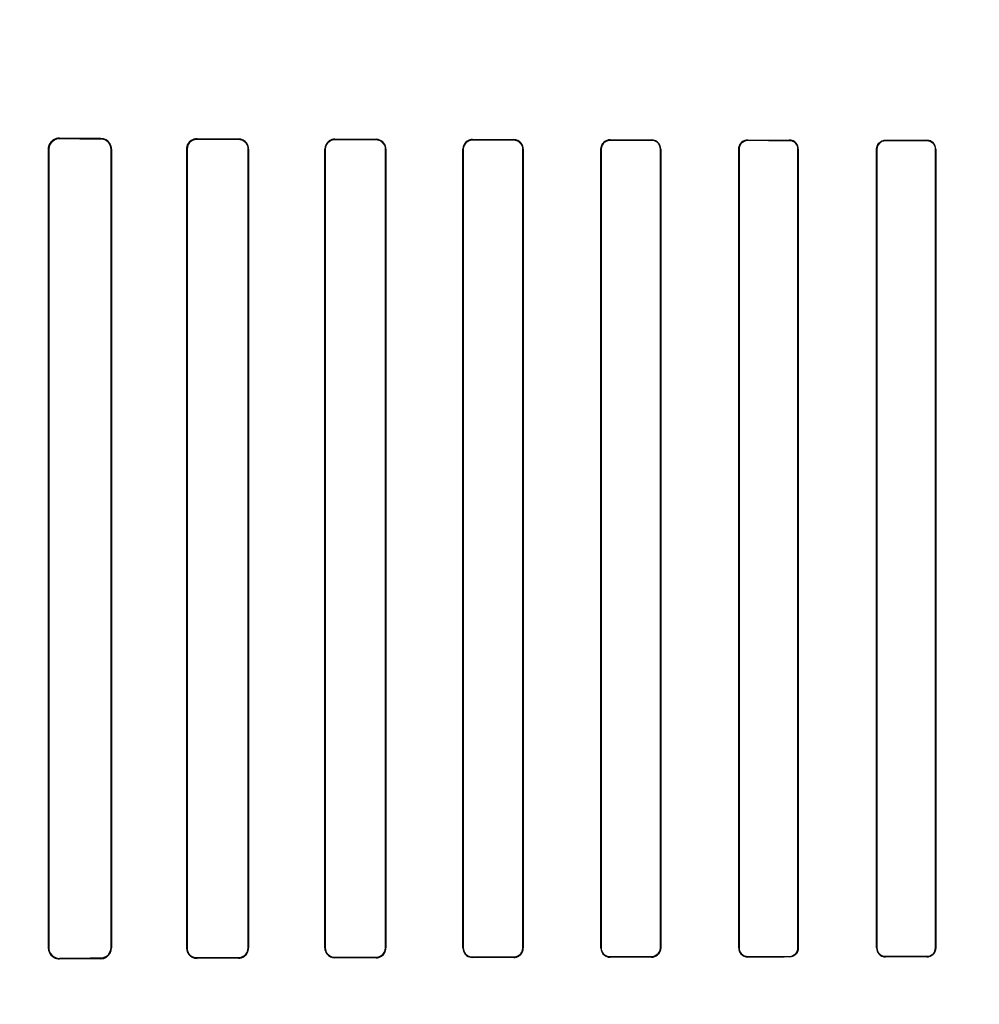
# Model space of a CAD drawing. Header units: millimetres. Extents: x 0 to 297, y 0 to 210.
# Tile 372 of 455: x 242.24 to 242.484, y 158.271 to 158.521. Entities that reach past the tile are written whole.
import ezdxf

# ---------------------------------------------------------------- set-up
doc = ezdxf.new("R2010")
doc.units = ezdxf.units.MM
doc.header["$LTSCALE"] = 16.335
doc.layers.get('0').update_dxf_attribs({"linetype": 'CONTINUOUS'})
for name, color, linetype in [('AXES_REF', 7, 'CONTINUOUS'), ('INTFCLR_1', 7, 'CONTINUOUS'), ('INTFCLR_72935', 7, 'CONTINUOUS')]:
    doc.layers.add(name, color=color, linetype=linetype)

msp = doc.modelspace()

# ---------------------------------------------------------------- linework, layer by layer
at = {"color": 7, "linetype": 'Continuous'}
for radius in [6.78708, 6.7865, 6.74304]:
    msp.add_circle((241.48891, 154.71148), radius, dxfattribs=at)
msp.add_arc((241.48891, 154.71148), 6.72, 278.277129, 261.722871, dxfattribs=at)
at = {"layer": 'AXES_REF', "color": 9, "linetype": 'Continuous'}
msp.add_circle((241.48891, 154.71148), 4.15, dxfattribs=at)
at = {"layer": 'AXES_REF', "color": 7, "linetype": 'Continuous'}
msp.add_arc((241.48891, 154.71148), 6.874, 113.082685, 66.917315, dxfattribs=at)
at = {"layer": 'AXES_REF', "color": 9, "linetype": 'Continuous'}
msp.add_arc((241.48891, 154.71148), 6.19116, 94.411812, 85.588188, dxfattribs=at)
at = {"layer": 'INTFCLR_1', "color": 9, "linetype": 'Continuous'}
for p, q in [((242.25036, 158.49063), (242.25036, 158.49076)), ((242.26086, 158.4907), (242.26086, 158.49059)), ((242.28536, 158.4905), (242.28536, 158.4906)), ((242.29586, 158.49056), (242.29586, 158.49046)), ((242.32036, 158.49039), (242.32036, 158.49049)), ((242.33086, 158.49046), (242.33086, 158.49037)), ((242.35536, 158.49031), (242.35536, 158.4904)), ((242.36586, 158.49037), (242.36586, 158.49029)), ((242.39036, 158.49025), (242.39036, 158.49033)), ((242.40086, 158.49031), (242.40086, 158.49023)), ((242.42536, 158.4902), (242.42536, 158.49027)), ((242.43586, 158.49026), (242.43586, 158.49018)), ((242.46036, 158.49016), (242.46036, 158.49024)), ((242.47086, 158.49023), (242.47086, 158.49015)), ((242.24755, 158.48797), (242.24768, 158.48797)), ((242.26347, 158.48797), (242.26358, 158.48797)), ((242.28271, 158.48797), (242.28282, 158.48797)), ((242.29834, 158.48797), (242.29844, 158.48797)), ((242.31783, 158.48797), (242.31792, 158.48797)), ((242.33325, 158.48797), (242.33334, 158.48797)), ((242.35292, 158.48797), (242.35301, 158.48797)), ((242.36817, 158.48797), (242.36826, 158.48797)), ((242.38799, 158.48797), (242.38807, 158.48797)), ((242.40311, 158.48797), (242.40319, 158.48797)), ((242.42305, 158.48797), (242.42313, 158.48797)), ((242.43807, 158.48797), (242.43815, 158.48797)), ((242.45809, 158.48797), (242.45816, 158.48797)), ((242.47304, 158.48797), (242.47311, 158.48797)), ((242.24768, 158.28497), (242.24755, 158.28497)), ((242.26358, 158.28497), (242.26347, 158.28497)), ((242.28282, 158.28497), (242.28271, 158.28497)), ((242.29844, 158.28497), (242.29834, 158.28497)), ((242.31792, 158.28497), (242.31783, 158.28497)), ((242.33334, 158.28497), (242.33325, 158.28497)), ((242.35301, 158.28497), (242.35292, 158.28497)), ((242.36826, 158.28497), (242.36817, 158.28497)), ((242.38807, 158.28497), (242.38799, 158.28497)), ((242.40319, 158.28497), (242.40311, 158.28497)), ((242.42313, 158.28497), (242.42305, 158.28497)), ((242.43815, 158.28497), (242.43807, 158.28497)), ((242.45816, 158.28497), (242.45809, 158.28497)), ((242.47311, 158.28497), (242.47304, 158.28497)), ((242.25036, 158.28218), (242.25036, 158.2823)), ((242.26086, 158.28235), (242.26086, 158.28223)), ((242.28536, 158.28233), (242.28536, 158.28244)), ((242.29586, 158.28247), (242.29586, 158.28237)), ((242.32036, 158.28245), (242.32036, 158.28254)), ((242.33086, 158.28257), (242.33086, 158.28248)), ((242.35536, 158.28254), (242.35536, 158.28263)), ((242.36586, 158.28265), (242.36586, 158.28256)), ((242.39036, 158.28261), (242.39036, 158.28269)), ((242.40086, 158.28271), (242.40086, 158.28263)), ((242.42536, 158.28266), (242.42536, 158.28274)), ((242.43586, 158.28275), (242.43586, 158.28268)), ((242.46036, 158.2827), (242.46036, 158.28278)), ((242.47086, 158.28279), (242.47086, 158.28271))]:
    msp.add_line(p, q, dxfattribs=at)
at = {"layer": 'INTFCLR_1', "color": 6, "linetype": 'Continuous'}
for p, q in [((242.24755, 158.48797), (242.24755, 158.28497)), ((242.24768, 158.48797), (242.24768, 158.28497)), ((242.26347, 158.28497), (242.26347, 158.48797)), ((242.26358, 158.28497), (242.26358, 158.48797)), ((242.28271, 158.48797), (242.28271, 158.28497)), ((242.28282, 158.48797), (242.28282, 158.28497)), ((242.29834, 158.28497), (242.29834, 158.48797)), ((242.29844, 158.28497), (242.29844, 158.48797)), ((242.31783, 158.48797), (242.31783, 158.28497)), ((242.31792, 158.48797), (242.31792, 158.28497)), ((242.33325, 158.28497), (242.33325, 158.48797)), ((242.33334, 158.28497), (242.33334, 158.48797)), ((242.35292, 158.48797), (242.35292, 158.28497)), ((242.35301, 158.48797), (242.35301, 158.28497)), ((242.36817, 158.28497), (242.36817, 158.48797)), ((242.36826, 158.28497), (242.36826, 158.48797)), ((242.38799, 158.48797), (242.38799, 158.28497)), ((242.38807, 158.48797), (242.38807, 158.28497)), ((242.40311, 158.28497), (242.40311, 158.48797)), ((242.40319, 158.28497), (242.40319, 158.48797)), ((242.42305, 158.48797), (242.42305, 158.28497)), ((242.42313, 158.48797), (242.42313, 158.28497)), ((242.43807, 158.28497), (242.43807, 158.48797)), ((242.43815, 158.28497), (242.43815, 158.48797)), ((242.45809, 158.48797), (242.45809, 158.28497)), ((242.45816, 158.48797), (242.45816, 158.28497)), ((242.47304, 158.28497), (242.47304, 158.48797)), ((242.47311, 158.28497), (242.47311, 158.48797))]:
    msp.add_line(p, q, dxfattribs=at)
at = {"layer": 'INTFCLR_1', "color": 7, "linetype": 'Continuous'}
for points in [[(242.25036, 158.49063), (242.25026, 158.49063), (242.25016, 158.49063), (242.25007, 158.49062), (242.24997, 158.49061), (242.24987, 158.49059), (242.24977, 158.49057), (242.24968, 158.49055), (242.24959, 158.49052), (242.2495, 158.49049)], [(242.28448, 158.49046), (242.28457, 158.49049), (242.28467, 158.49051), (242.28476, 158.49054), (242.28485, 158.49056), (242.28495, 158.49057), (242.28505, 158.49059), (242.28515, 158.49059), (242.28525, 158.4906), (242.28536, 158.4906)], [(242.2495, 158.28244), (242.24959, 158.28241), (242.24968, 158.28239), (242.24977, 158.28237), (242.24986, 158.28235), (242.24996, 158.28233), (242.25006, 158.28232), (242.25015, 158.28231), (242.25025, 158.28231), (242.25036, 158.2823)]]:
    msp.add_lwpolyline(points, dxfattribs=at)
at = {"layer": 'INTFCLR_1', "color": 6, "linetype": 'Continuous'}
for centre, major_axis, start_param, end_param in [((242.55311, 158.49147), (0.36509, 0), -2.548571, -2.498918), ((242.55311, 158.49147), (0.38609, 0), -2.472123, -2.429437), ((242.55311, 158.49147), (0.36509, 0), -2.394089, -2.352695), ((242.55311, 158.49147), (0.38609, 0), -2.337129, -2.300034), ((242.55311, 158.49147), (0.36509, 0), -2.262072, -2.225293), ((242.55311, 158.49147), (0.38609, 0), -2.217858, -2.184193), ((242.55311, 158.49147), (0.36509, 0), -2.143198, -2.109347), ((242.55311, 158.49147), (0.38609, 0), -2.10853, -2.077154), ((242.55311, 158.49147), (0.36509, 0), -2.032847, -2.000965), ((242.55311, 158.49147), (0.38609, 0), -2.005937, -1.976148), ((242.55311, 158.49147), (0.36509, 0), -1.928279, -1.897747), ((242.55311, 158.49147), (0.38609, 0), -1.908037, -1.879358), ((242.55311, 158.49147), (0.36509, 0), -1.827661, -1.798036), ((242.55311, 158.49147), (0.38609, 0), -1.8134, -1.785477), ((242.55311, 158.28147), (0.38609, 0), 2.429437, 2.472123), ((242.55311, 158.28147), (0.36509, 0), 2.498918, 2.548571), ((242.55311, 158.28147), (0.38609, 0), 2.300034, 2.337129), ((242.55311, 158.28147), (0.36509, 0), 2.352695, 2.394089), ((242.55311, 158.28147), (0.38609, 0), 2.184193, 2.217858), ((242.55311, 158.28147), (0.36509, 0), 2.225293, 2.262072), ((242.55311, 158.28147), (0.38609, 0), 2.077154, 2.10853), ((242.55311, 158.28147), (0.36509, 0), 2.109347, 2.143198), ((242.55311, 158.28147), (0.38609, 0), 1.976148, 2.005937), ((242.55311, 158.28147), (0.36509, 0), 2.000965, 2.032847), ((242.55311, 158.28147), (0.38609, 0), 1.879358, 1.908037), ((242.55311, 158.28147), (0.36509, 0), 1.897747, 1.928279), ((242.55311, 158.28147), (0.38609, 0), 1.785477, 1.8134), ((242.55311, 158.28147), (0.36509, 0), 1.798036, 1.827661)]:
    msp.add_ellipse(centre, major_axis=major_axis, ratio=0.003491, start_param=start_param, end_param=end_param, dxfattribs=at)
for points, knots in [([(242.25036, 158.49076), (242.24982, 158.49076), (242.24836, 158.49036), (242.24755, 158.48885), (242.24755, 158.48797)], [0, 0, 0, 0, 0.380109, 1, 1, 1, 1]), ([(242.26358, 158.48797), (242.26358, 158.48846), (242.26321, 158.48987), (242.26174, 158.4907), (242.26086, 158.4907)], [0, 0, 0, 0, 0.358968, 1, 1, 1, 1]), ([(242.26347, 158.48797), (242.26347, 158.48846), (242.2631, 158.48982), (242.26169, 158.49058), (242.26086, 158.49059)], [0, 0, 0, 0, 0.373103, 1, 1, 1, 1]), ([(242.28536, 158.4905), (242.28485, 158.4905), (242.28353, 158.49011), (242.28282, 158.48875), (242.28282, 158.48797)], [0, 0, 0, 0, 0.393821, 1, 1, 1, 1]), ([(242.29844, 158.48797), (242.29844, 158.48849), (242.29805, 158.48983), (242.29665, 158.49056), (242.29586, 158.49056)], [0, 0, 0, 0, 0.39343, 1, 1, 1, 1]), ([(242.29834, 158.48797), (242.29834, 158.48848), (242.29795, 158.48978), (242.29661, 158.49046), (242.29586, 158.49046)], [0, 0, 0, 0, 0.402384, 1, 1, 1, 1]), ([(242.32036, 158.49049), (242.31987, 158.49049), (242.31856, 158.49012), (242.31783, 158.48876), (242.31783, 158.48797)], [0, 0, 0, 0, 0.379371, 1, 1, 1, 1]), ([(242.32036, 158.49039), (242.3199, 158.49039), (242.31864, 158.49005), (242.31792, 158.48874), (242.31792, 158.48797)], [0, 0, 0, 0, 0.373844, 1, 1, 1, 1]), ([(242.33334, 158.48797), (242.33334, 158.48849), (242.33293, 158.48979), (242.3316, 158.49046), (242.33086, 158.49046)], [0, 0, 0, 0, 0.412853, 1, 1, 1, 1]), ([(242.33325, 158.48797), (242.33325, 158.48848), (242.33285, 158.48973), (242.33157, 158.49036), (242.33086, 158.49037)], [0, 0, 0, 0, 0.417005, 1, 1, 1, 1]), ([(242.35536, 158.4904), (242.3549, 158.4904), (242.35365, 158.49006), (242.35292, 158.48875), (242.35292, 158.48797)], [0, 0, 0, 0, 0.365847, 1, 1, 1, 1]), ([(242.35536, 158.49031), (242.35479, 158.49031), (242.35355, 158.48985), (242.35301, 158.4886), (242.35301, 158.48797)], [0, 0, 0, 0, 0.47417, 1, 1, 1, 1]), ([(242.36826, 158.48797), (242.36826, 158.48849), (242.36785, 158.48975), (242.36656, 158.49037), (242.36586, 158.49037)], [0, 0, 0, 0, 0.424164, 1, 1, 1, 1]), ([(242.36817, 158.48797), (242.36817, 158.48847), (242.36778, 158.48969), (242.36653, 158.49029), (242.36586, 158.49029)], [0, 0, 0, 0, 0.426865, 1, 1, 1, 1]), ([(242.39036, 158.49033), (242.38979, 158.49033), (242.38854, 158.48987), (242.38799, 158.48861), (242.38799, 158.48797)], [0, 0, 0, 0, 0.467061, 1, 1, 1, 1]), ([(242.39036, 158.49025), (242.3899, 158.49025), (242.38871, 158.4899), (242.38807, 158.48867), (242.38807, 158.48797)], [0, 0, 0, 0, 0.396505, 1, 1, 1, 1]), ([(242.40319, 158.48797), (242.40319, 158.48848), (242.40279, 158.48971), (242.40153, 158.49031), (242.40086, 158.49031)], [0, 0, 0, 0, 0.432833, 1, 1, 1, 1]), ([(242.40311, 158.48797), (242.40311, 158.48847), (242.40272, 158.48965), (242.40151, 158.49023), (242.40086, 158.49023)], [0, 0, 0, 0, 0.434515, 1, 1, 1, 1]), ([(242.42536, 158.49027), (242.42482, 158.49028), (242.4236, 158.48984), (242.42305, 158.4886), (242.42305, 158.48797)], [0, 0, 0, 0, 0.459212, 1, 1, 1, 1]), ([(242.42536, 158.4902), (242.42477, 158.4902), (242.42359, 158.48971), (242.42313, 158.48852), (242.42313, 158.48797)], [0, 0, 0, 0, 0.511256, 1, 1, 1, 1]), ([(242.43815, 158.48797), (242.43815, 158.48848), (242.43774, 158.48969), (242.43651, 158.49026), (242.43586, 158.49026)], [0, 0, 0, 0, 0.439306, 1, 1, 1, 1]), ([(242.43807, 158.48797), (242.43807, 158.48847), (242.43767, 158.48964), (242.43648, 158.49018), (242.43586, 158.49018)], [0, 0, 0, 0, 0.445822, 1, 1, 1, 1]), ([(242.45809, 158.48797), (242.45809, 158.48849), (242.4585, 158.48968), (242.45972, 158.49024), (242.46036, 158.49024)], [0, 0, 0, 0, 0.448931, 1, 1, 1, 1]), ([(242.46036, 158.49016), (242.45979, 158.49016), (242.45862, 158.48969), (242.45816, 158.48852), (242.45816, 158.48797)], [0, 0, 0, 0, 0.506253, 1, 1, 1, 1]), ([(242.47311, 158.48797), (242.47311, 158.48854), (242.47264, 158.48974), (242.47144, 158.49023), (242.47086, 158.49023)], [0, 0, 0, 0, 0.496562, 1, 1, 1, 1]), ([(242.47304, 158.48797), (242.47304, 158.48847), (242.47264, 158.48962), (242.47147, 158.49015), (242.47086, 158.49015)], [0, 0, 0, 0, 0.450447, 1, 1, 1, 1]), ([(242.24755, 158.28497), (242.24755, 158.28449), (242.2479, 158.28305), (242.24942, 158.28218), (242.25036, 158.28218)], [0, 0, 0, 0, 0.340507, 1, 1, 1, 1]), ([(242.26086, 158.28235), (242.26132, 158.28235), (242.26267, 158.2827), (242.26347, 158.28411), (242.26347, 158.28497)], [0, 0, 0, 0, 0.351042, 1, 1, 1, 1]), ([(242.26086, 158.28223), (242.26136, 158.28223), (242.26277, 158.28262), (242.26358, 158.28409), (242.26358, 158.28497)], [0, 0, 0, 0, 0.364649, 1, 1, 1, 1]), ([(242.28271, 158.28497), (242.28271, 158.28446), (242.28309, 158.2831), (242.28452, 158.28233), (242.28536, 158.28233)], [0, 0, 0, 0, 0.376083, 1, 1, 1, 1]), ([(242.28282, 158.28497), (242.28282, 158.28446), (242.2832, 158.28314), (242.28457, 158.28244), (242.28536, 158.28244)], [0, 0, 0, 0, 0.392607, 1, 1, 1, 1]), ([(242.29586, 158.28247), (242.29637, 158.28247), (242.29767, 158.28288), (242.29834, 158.28422), (242.29834, 158.28497)], [0, 0, 0, 0, 0.409287, 1, 1, 1, 1]), ([(242.29586, 158.28237), (242.29638, 158.28237), (242.29772, 158.28278), (242.29844, 158.28417), (242.29844, 158.28497)], [0, 0, 0, 0, 0.394586, 1, 1, 1, 1]), ([(242.31783, 158.28497), (242.31783, 158.28445), (242.31823, 158.28313), (242.31959, 158.28245), (242.32036, 158.28245)], [0, 0, 0, 0, 0.405294, 1, 1, 1, 1]), ([(242.31792, 158.28497), (242.31792, 158.28446), (242.31832, 158.28319), (242.31963, 158.28254), (242.32036, 158.28254)], [0, 0, 0, 0, 0.411601, 1, 1, 1, 1]), ([(242.33086, 158.28257), (242.3313, 158.28257), (242.33254, 158.28291), (242.33325, 158.2842), (242.33325, 158.28497)], [0, 0, 0, 0, 0.369218, 1, 1, 1, 1]), ([(242.33086, 158.28248), (242.33133, 158.28248), (242.33261, 158.28284), (242.33334, 158.28418), (242.33334, 158.28497)], [0, 0, 0, 0, 0.373744, 1, 1, 1, 1]), ([(242.35292, 158.28497), (242.35292, 158.28445), (242.35333, 158.28318), (242.35464, 158.28254), (242.35536, 158.28254)], [0, 0, 0, 0, 0.419413, 1, 1, 1, 1]), ([(242.35301, 158.28497), (242.35301, 158.28446), (242.35341, 158.28323), (242.35467, 158.28262), (242.35536, 158.28263)], [0, 0, 0, 0, 0.422806, 1, 1, 1, 1]), ([(242.36586, 158.28265), (242.36633, 158.28265), (242.36754, 158.28301), (242.36817, 158.28426), (242.36817, 158.28497)], [0, 0, 0, 0, 0.401645, 1, 1, 1, 1]), ([(242.36586, 158.28256), (242.36644, 158.28256), (242.36771, 158.28304), (242.36826, 158.28432), (242.36826, 158.28497)], [0, 0, 0, 0, 0.473342, 1, 1, 1, 1]), ([(242.38799, 158.28497), (242.38799, 158.28445), (242.3884, 158.28321), (242.38967, 158.28261), (242.39036, 158.28261)], [0, 0, 0, 0, 0.42929, 1, 1, 1, 1]), ([(242.38807, 158.28497), (242.38807, 158.28447), (242.38847, 158.28327), (242.3897, 158.28269), (242.39036, 158.28269)], [0, 0, 0, 0, 0.431437, 1, 1, 1, 1]), ([(242.40086, 158.28271), (242.40131, 158.28271), (242.40248, 158.28305), (242.40311, 158.28427), (242.40311, 158.28497)], [0, 0, 0, 0, 0.393953, 1, 1, 1, 1]), ([(242.40086, 158.28263), (242.40141, 158.28263), (242.40264, 158.28308), (242.40319, 158.28433), (242.40319, 158.28497)], [0, 0, 0, 0, 0.463766, 1, 1, 1, 1]), ([(242.42305, 158.28497), (242.42305, 158.28445), (242.42346, 158.28324), (242.42469, 158.28266), (242.42536, 158.28266)], [0, 0, 0, 0, 0.436745, 1, 1, 1, 1]), ([(242.42313, 158.28497), (242.42313, 158.28447), (242.42352, 158.2833), (242.42472, 158.28274), (242.42536, 158.28274)], [0, 0, 0, 0, 0.438001, 1, 1, 1, 1]), ([(242.43586, 158.28275), (242.43643, 158.28275), (242.43761, 158.28324), (242.43807, 158.28441), (242.43807, 158.28497)], [0, 0, 0, 0, 0.509133, 1, 1, 1, 1]), ([(242.43815, 158.28497), (242.43815, 158.28445), (242.43773, 158.28324), (242.4365, 158.28268), (242.43586, 158.28268)], [0, 0, 0, 0, 0.444674, 1, 1, 1, 1]), ([(242.45809, 158.28497), (242.45809, 158.28446), (242.45849, 158.28326), (242.45971, 158.2827), (242.46036, 158.2827)], [0, 0, 0, 0, 0.442114, 1, 1, 1, 1]), ([(242.45816, 158.28497), (242.45816, 158.28447), (242.45857, 158.28331), (242.45974, 158.28278), (242.46036, 158.28278)], [0, 0, 0, 0, 0.449607, 1, 1, 1, 1]), ([(242.47086, 158.28279), (242.47142, 158.28279), (242.47258, 158.28326), (242.47304, 158.28442), (242.47304, 158.28497)], [0, 0, 0, 0, 0.504817, 1, 1, 1, 1]), ([(242.47311, 158.28497), (242.47311, 158.28445), (242.4727, 158.28326), (242.47149, 158.28271), (242.47086, 158.28271)], [0, 0, 0, 0, 0.449916, 1, 1, 1, 1])]:
    msp.add_open_spline(points, degree=3, knots=knots, dxfattribs=at)
at = {"layer": 'INTFCLR_1', "color": 7, "linetype": 'Continuous'}
for points, knots in [([(242.25036, 158.49063), (242.24986, 158.49063), (242.24847, 158.49027), (242.24768, 158.48882), (242.24768, 158.48797)], [0, 0, 0, 0, 0.369943, 1, 1, 1, 1]), ([(242.28536, 158.4906), (242.28482, 158.4906), (242.28344, 158.4902), (242.28271, 158.48877), (242.28271, 158.48797)], [0, 0, 0, 0, 0.401574, 1, 1, 1, 1]), ([(242.24768, 158.28497), (242.24768, 158.28451), (242.24802, 158.28313), (242.24947, 158.28232), (242.25036, 158.2823)], [0, 0, 0, 0, 0.342814, 1, 1, 1, 1]), ([(242.24768, 158.28497), (242.24768, 158.28449), (242.24798, 158.28338), (242.24893, 158.28263), (242.2495, 158.28244)], [0, 0, 0, 0, 0.441846, 1, 1, 1, 1])]:
    msp.add_open_spline(points, degree=3, knots=knots, dxfattribs=at)
at = {"layer": 'INTFCLR_72935', "color": 9, "linetype": 'Continuous'}
for p, q in [((242.25036, 158.49076), (242.25036, 158.49063)), ((242.26086, 158.49059), (242.26086, 158.4907)), ((242.28536, 158.4906), (242.28536, 158.4905)), ((242.29586, 158.49046), (242.29586, 158.49056)), ((242.32036, 158.49049), (242.32036, 158.49039)), ((242.33086, 158.49037), (242.33086, 158.49046)), ((242.35536, 158.4904), (242.35536, 158.49031)), ((242.36586, 158.49029), (242.36586, 158.49037)), ((242.39036, 158.49033), (242.39036, 158.49025)), ((242.40086, 158.49023), (242.40086, 158.49031)), ((242.42536, 158.49027), (242.42536, 158.4902)), ((242.43586, 158.49018), (242.43586, 158.49026)), ((242.46036, 158.49024), (242.46036, 158.49016)), ((242.47086, 158.49015), (242.47086, 158.49023)), ((242.24768, 158.48797), (242.24755, 158.48797)), ((242.26358, 158.48797), (242.26347, 158.48797)), ((242.28282, 158.48797), (242.28271, 158.48797)), ((242.29844, 158.48797), (242.29834, 158.48797)), ((242.31792, 158.48797), (242.31783, 158.48797)), ((242.33334, 158.48797), (242.33325, 158.48797)), ((242.35301, 158.48797), (242.35292, 158.48797)), ((242.36826, 158.48797), (242.36817, 158.48797)), ((242.38807, 158.48797), (242.38799, 158.48797)), ((242.40319, 158.48797), (242.40311, 158.48797)), ((242.42313, 158.48797), (242.42305, 158.48797)), ((242.43815, 158.48797), (242.43807, 158.48797)), ((242.45816, 158.48797), (242.45809, 158.48797)), ((242.47311, 158.48797), (242.47304, 158.48797)), ((242.24755, 158.28497), (242.24768, 158.28497)), ((242.26347, 158.28497), (242.26358, 158.28497)), ((242.28271, 158.28497), (242.28282, 158.28497)), ((242.29834, 158.28497), (242.29844, 158.28497)), ((242.31783, 158.28497), (242.31792, 158.28497)), ((242.33325, 158.28497), (242.33334, 158.28497)), ((242.35292, 158.28497), (242.35301, 158.28497)), ((242.36817, 158.28497), (242.36826, 158.28497)), ((242.38799, 158.28497), (242.38807, 158.28497)), ((242.40311, 158.28497), (242.40319, 158.28497)), ((242.42305, 158.28497), (242.42313, 158.28497)), ((242.43807, 158.28497), (242.43815, 158.28497)), ((242.45809, 158.28497), (242.45816, 158.28497)), ((242.47304, 158.28497), (242.47311, 158.28497)), ((242.25036, 158.2823), (242.25036, 158.28218)), ((242.26086, 158.28223), (242.26086, 158.28235)), ((242.28536, 158.28244), (242.28536, 158.28233)), ((242.29586, 158.28237), (242.29586, 158.28247)), ((242.32036, 158.28254), (242.32036, 158.28245)), ((242.33086, 158.28248), (242.33086, 158.28257)), ((242.35536, 158.28263), (242.35536, 158.28254)), ((242.36586, 158.28256), (242.36586, 158.28265)), ((242.39036, 158.28269), (242.39036, 158.28261)), ((242.40086, 158.28263), (242.40086, 158.28271)), ((242.42536, 158.28274), (242.42536, 158.28266)), ((242.43586, 158.28268), (242.43586, 158.28275)), ((242.46036, 158.28278), (242.46036, 158.2827)), ((242.47086, 158.28271), (242.47086, 158.28279))]:
    msp.add_line(p, q, dxfattribs=at)
at = {"layer": 'INTFCLR_72935', "color": 6, "linetype": 'Continuous'}
for p, q in [((242.24755, 158.28497), (242.24755, 158.48797)), ((242.24768, 158.28497), (242.24768, 158.48797)), ((242.26347, 158.48797), (242.26347, 158.28497)), ((242.26358, 158.48797), (242.26358, 158.28497)), ((242.28271, 158.28497), (242.28271, 158.48797)), ((242.28282, 158.28497), (242.28282, 158.48797)), ((242.29834, 158.48797), (242.29834, 158.28497)), ((242.29844, 158.48797), (242.29844, 158.28497)), ((242.31783, 158.28497), (242.31783, 158.48797)), ((242.31792, 158.28497), (242.31792, 158.48797)), ((242.33325, 158.48797), (242.33325, 158.28497)), ((242.33334, 158.48797), (242.33334, 158.28497)), ((242.35292, 158.28497), (242.35292, 158.48797)), ((242.35301, 158.28497), (242.35301, 158.48797)), ((242.36817, 158.48797), (242.36817, 158.28497)), ((242.36826, 158.48797), (242.36826, 158.28497)), ((242.38799, 158.28497), (242.38799, 158.48797)), ((242.38807, 158.28497), (242.38807, 158.48797)), ((242.40311, 158.48797), (242.40311, 158.28497)), ((242.40319, 158.48797), (242.40319, 158.28497)), ((242.42305, 158.28497), (242.42305, 158.48797)), ((242.42313, 158.28497), (242.42313, 158.48797)), ((242.43807, 158.48797), (242.43807, 158.28497)), ((242.43815, 158.48797), (242.43815, 158.28497)), ((242.45809, 158.28497), (242.45809, 158.48797)), ((242.45816, 158.28497), (242.45816, 158.48797)), ((242.47304, 158.48797), (242.47304, 158.28497)), ((242.47311, 158.48797), (242.47311, 158.28497))]:
    msp.add_line(p, q, dxfattribs=at)
at = {"layer": 'INTFCLR_72935', "color": 7, "linetype": 'Continuous'}
msp.add_lwpolyline([(242.28448, 158.28248), (242.28457, 158.28245), (242.28467, 158.28242), (242.28476, 158.2824), (242.28485, 158.28238), (242.28495, 158.28236), (242.28505, 158.28235), (242.28515, 158.28234), (242.28525, 158.28234), (242.28536, 158.28233)], dxfattribs=at)
at = {"layer": 'INTFCLR_72935', "color": 6, "linetype": 'Continuous'}
for centre, major_axis, start_param, end_param in [((242.55311, 158.49147), (0.36509, 0), -2.548571, -2.498918), ((242.55311, 158.49147), (0.38609, 0), -2.472123, -2.429437), ((242.55311, 158.49147), (0.36509, 0), -2.394089, -2.352695), ((242.55311, 158.49147), (0.38609, 0), -2.337129, -2.300034), ((242.55311, 158.49147), (0.36509, 0), -2.262072, -2.225293), ((242.55311, 158.49147), (0.38609, 0), -2.217858, -2.184193), ((242.55311, 158.49147), (0.36509, 0), -2.143198, -2.109347), ((242.55311, 158.49147), (0.38609, 0), -2.10853, -2.077154), ((242.55311, 158.49147), (0.36509, 0), -2.032847, -2.000965), ((242.55311, 158.49147), (0.38609, 0), -2.005937, -1.976148), ((242.55311, 158.49147), (0.36509, 0), -1.928279, -1.897747), ((242.55311, 158.49147), (0.38609, 0), -1.908037, -1.879358), ((242.55311, 158.49147), (0.36509, 0), -1.827661, -1.798036), ((242.55311, 158.49147), (0.38609, 0), -1.8134, -1.785477), ((242.55311, 158.28147), (0.38609, 0), 2.429437, 2.472123), ((242.55311, 158.28147), (0.36509, 0), 2.498918, 2.548571), ((242.55311, 158.28147), (0.38609, 0), 2.300034, 2.337129), ((242.55311, 158.28147), (0.36509, 0), 2.352695, 2.394089), ((242.55311, 158.28147), (0.38609, 0), 2.184193, 2.217858), ((242.55311, 158.28147), (0.36509, 0), 2.225293, 2.262072), ((242.55311, 158.28147), (0.38609, 0), 2.077154, 2.10853), ((242.55311, 158.28147), (0.36509, 0), 2.109347, 2.143198), ((242.55311, 158.28147), (0.38609, 0), 1.976148, 2.005937), ((242.55311, 158.28147), (0.36509, 0), 2.000965, 2.032847), ((242.55311, 158.28147), (0.38609, 0), 1.879358, 1.908037), ((242.55311, 158.28147), (0.36509, 0), 1.897747, 1.928279), ((242.55311, 158.28147), (0.38609, 0), 1.785477, 1.8134), ((242.55311, 158.28147), (0.36509, 0), 1.798036, 1.827661)]:
    msp.add_ellipse(centre, major_axis=major_axis, ratio=0.003491, start_param=start_param, end_param=end_param, dxfattribs=at)
for points, knots in [([(242.24755, 158.48797), (242.24755, 158.48845), (242.2479, 158.48989), (242.24942, 158.49076), (242.25036, 158.49076)], [0, 0, 0, 0, 0.340507, 1, 1, 1, 1]), ([(242.24768, 158.48797), (242.24768, 158.48846), (242.24804, 158.48984), (242.24949, 158.49064), (242.25036, 158.49063)], [0, 0, 0, 0, 0.359845, 1, 1, 1, 1]), ([(242.26358, 158.48797), (242.26358, 158.48844), (242.26324, 158.48984), (242.26177, 158.4907), (242.26086, 158.4907)], [0, 0, 0, 0, 0.338375, 1, 1, 1, 1]), ([(242.26086, 158.49059), (242.26132, 158.49059), (242.26267, 158.49024), (242.26347, 158.48883), (242.26347, 158.48797)], [0, 0, 0, 0, 0.351007, 1, 1, 1, 1]), ([(242.28271, 158.48797), (242.28271, 158.48847), (242.28309, 158.48984), (242.28452, 158.49061), (242.28536, 158.4906)], [0, 0, 0, 0, 0.376083, 1, 1, 1, 1]), ([(242.28282, 158.48797), (242.28282, 158.48847), (242.28321, 158.48979), (242.28457, 158.4905), (242.28536, 158.4905)], [0, 0, 0, 0, 0.392511, 1, 1, 1, 1]), ([(242.29844, 158.48797), (242.29844, 158.48848), (242.29805, 158.48983), (242.29666, 158.49056), (242.29586, 158.49056)], [0, 0, 0, 0, 0.391624, 1, 1, 1, 1]), ([(242.29586, 158.49046), (242.29635, 158.49046), (242.29765, 158.49008), (242.29834, 158.48874), (242.29834, 158.48797)], [0, 0, 0, 0, 0.393004, 1, 1, 1, 1]), ([(242.32036, 158.49049), (242.31986, 158.49049), (242.31855, 158.49011), (242.31783, 158.48875), (242.31783, 158.48797)], [0, 0, 0, 0, 0.387522, 1, 1, 1, 1]), ([(242.31792, 158.48797), (242.31792, 158.48848), (242.31832, 158.48975), (242.31963, 158.49039), (242.32036, 158.49039)], [0, 0, 0, 0, 0.411738, 1, 1, 1, 1]), ([(242.33334, 158.48797), (242.33334, 158.48849), (242.33294, 158.48979), (242.3316, 158.49046), (242.33086, 158.49046)], [0, 0, 0, 0, 0.411614, 1, 1, 1, 1]), ([(242.33086, 158.49037), (242.33132, 158.49037), (242.33256, 158.49002), (242.33325, 158.48872), (242.33325, 158.48797)], [0, 0, 0, 0, 0.378712, 1, 1, 1, 1]), ([(242.35536, 158.4904), (242.35489, 158.4904), (242.35363, 158.49005), (242.35292, 158.48874), (242.35292, 158.48797)], [0, 0, 0, 0, 0.376214, 1, 1, 1, 1]), ([(242.35301, 158.48797), (242.35301, 158.48848), (242.35341, 158.48971), (242.35467, 158.49031), (242.35536, 158.49031)], [0, 0, 0, 0, 0.426616, 1, 1, 1, 1]), ([(242.36826, 158.48797), (242.36826, 158.48849), (242.36785, 158.48975), (242.36656, 158.49037), (242.36586, 158.49037)], [0, 0, 0, 0, 0.425926, 1, 1, 1, 1]), ([(242.36586, 158.49029), (242.36634, 158.49029), (242.36755, 158.48991), (242.36817, 158.48867), (242.36817, 158.48797)], [0, 0, 0, 0, 0.409084, 1, 1, 1, 1]), ([(242.38799, 158.48797), (242.38799, 158.48848), (242.3884, 158.48972), (242.38967, 158.49033), (242.39036, 158.49033)], [0, 0, 0, 0, 0.429291, 1, 1, 1, 1]), ([(242.38807, 158.48797), (242.38807, 158.48848), (242.38848, 158.48967), (242.3897, 158.49025), (242.39036, 158.49025)], [0, 0, 0, 0, 0.436652, 1, 1, 1, 1]), ([(242.40319, 158.48797), (242.40319, 158.48849), (242.40278, 158.48972), (242.40153, 158.49031), (242.40086, 158.49031)], [0, 0, 0, 0, 0.43647, 1, 1, 1, 1]), ([(242.40086, 158.49023), (242.40132, 158.49023), (242.40249, 158.48987), (242.40311, 158.48866), (242.40311, 158.48797)], [0, 0, 0, 0, 0.400765, 1, 1, 1, 1]), ([(242.42305, 158.48797), (242.42305, 158.48848), (242.42346, 158.48969), (242.42469, 158.49028), (242.42536, 158.49027)], [0, 0, 0, 0, 0.436747, 1, 1, 1, 1]), ([(242.42313, 158.48797), (242.42313, 158.48847), (242.42353, 158.48965), (242.42472, 158.4902), (242.42536, 158.4902)], [0, 0, 0, 0, 0.443691, 1, 1, 1, 1]), ([(242.43815, 158.48797), (242.43815, 158.48849), (242.43773, 158.48969), (242.4365, 158.49026), (242.43586, 158.49026)], [0, 0, 0, 0, 0.444674, 1, 1, 1, 1]), ([(242.43586, 158.49018), (242.43644, 158.49018), (242.43761, 158.48969), (242.43807, 158.48852), (242.43807, 158.48797)], [0, 0, 0, 0, 0.512924, 1, 1, 1, 1]), ([(242.45809, 158.48797), (242.45809, 158.48848), (242.45849, 158.48967), (242.45971, 158.49024), (242.46036, 158.49024)], [0, 0, 0, 0, 0.442115, 1, 1, 1, 1]), ([(242.45816, 158.48797), (242.45816, 158.48847), (242.45857, 158.48963), (242.45974, 158.49016), (242.46036, 158.49016)], [0, 0, 0, 0, 0.449607, 1, 1, 1, 1]), ([(242.47311, 158.48797), (242.47311, 158.48849), (242.4727, 158.48968), (242.47149, 158.49023), (242.47086, 158.49023)], [0, 0, 0, 0, 0.449916, 1, 1, 1, 1]), ([(242.47086, 158.49015), (242.47142, 158.49015), (242.47258, 158.48967), (242.47304, 158.48852), (242.47304, 158.48797)], [0, 0, 0, 0, 0.508383, 1, 1, 1, 1]), ([(242.25036, 158.28218), (242.24982, 158.28218), (242.24836, 158.28258), (242.24755, 158.28409), (242.24755, 158.28497)], [0, 0, 0, 0, 0.380109, 1, 1, 1, 1]), ([(242.24768, 158.28497), (242.24768, 158.28448), (242.24804, 158.2831), (242.24949, 158.2823), (242.25036, 158.2823)], [0, 0, 0, 0, 0.359689, 1, 1, 1, 1]), ([(242.26347, 158.28497), (242.26347, 158.28447), (242.2631, 158.28312), (242.26169, 158.28235), (242.26086, 158.28235)], [0, 0, 0, 0, 0.373103, 1, 1, 1, 1]), ([(242.26086, 158.28223), (242.26137, 158.28223), (242.26278, 158.28263), (242.26358, 158.2841), (242.26358, 158.28497)], [0, 0, 0, 0, 0.372091, 1, 1, 1, 1]), ([(242.28536, 158.28244), (242.28484, 158.28244), (242.28352, 158.28283), (242.28282, 158.28419), (242.28282, 158.28497)], [0, 0, 0, 0, 0.398583, 1, 1, 1, 1]), ([(242.29834, 158.28497), (242.29834, 158.28446), (242.29795, 158.28316), (242.29662, 158.28248), (242.29586, 158.28247)], [0, 0, 0, 0, 0.400302, 1, 1, 1, 1]), ([(242.29586, 158.28237), (242.29638, 158.28237), (242.29773, 158.28278), (242.29844, 158.28418), (242.29844, 158.28497)], [0, 0, 0, 0, 0.400719, 1, 1, 1, 1]), ([(242.31783, 158.28497), (242.31783, 158.28445), (242.31823, 158.28313), (242.31959, 158.28245), (242.32036, 158.28245)], [0, 0, 0, 0, 0.404897, 1, 1, 1, 1]), ([(242.32036, 158.28254), (242.31988, 158.28254), (242.31862, 158.2829), (242.31792, 158.28421), (242.31792, 158.28497)], [0, 0, 0, 0, 0.383513, 1, 1, 1, 1]), ([(242.33325, 158.28497), (242.33325, 158.28446), (242.33285, 158.28321), (242.33157, 158.28257), (242.33086, 158.28257)], [0, 0, 0, 0, 0.417183, 1, 1, 1, 1]), ([(242.33086, 158.28248), (242.33134, 158.28248), (242.33263, 158.28285), (242.33334, 158.28419), (242.33334, 158.28497)], [0, 0, 0, 0, 0.383063, 1, 1, 1, 1]), ([(242.35292, 158.28497), (242.35292, 158.28445), (242.35333, 158.28317), (242.35464, 158.28254), (242.35536, 158.28254)], [0, 0, 0, 0, 0.422387, 1, 1, 1, 1]), ([(242.35536, 158.28263), (242.35479, 158.28262), (242.35355, 158.28309), (242.35301, 158.28434), (242.35301, 158.28497)], [0, 0, 0, 0, 0.47417, 1, 1, 1, 1]), ([(242.36817, 158.28497), (242.36817, 158.28446), (242.36777, 158.28324), (242.36653, 158.28265), (242.36586, 158.28265)], [0, 0, 0, 0, 0.429389, 1, 1, 1, 1]), ([(242.36586, 158.28256), (242.36631, 158.28256), (242.36755, 158.2829), (242.36826, 158.2842), (242.36826, 158.28497)], [0, 0, 0, 0, 0.370654, 1, 1, 1, 1]), ([(242.38799, 158.28497), (242.38799, 158.28445), (242.38841, 158.28321), (242.38968, 158.28261), (242.39036, 158.28261)], [0, 0, 0, 0, 0.434167, 1, 1, 1, 1]), ([(242.39036, 158.28269), (242.38989, 158.28269), (242.3887, 158.28305), (242.38807, 158.28428), (242.38807, 158.28497)], [0, 0, 0, 0, 0.404562, 1, 1, 1, 1]), ([(242.40319, 158.28497), (242.40319, 158.28445), (242.40279, 158.28322), (242.40153, 158.28263), (242.40086, 158.28263)], [0, 0, 0, 0, 0.432834, 1, 1, 1, 1]), ([(242.40311, 158.28497), (242.40311, 158.28446), (242.40271, 158.28328), (242.4015, 158.28271), (242.40086, 158.28271)], [0, 0, 0, 0, 0.438506, 1, 1, 1, 1]), ([(242.42305, 158.28497), (242.42305, 158.28445), (242.42346, 158.28323), (242.4247, 158.28266), (242.42536, 158.28266)], [0, 0, 0, 0, 0.443145, 1, 1, 1, 1]), ([(242.42536, 158.28274), (242.42491, 158.28274), (242.42374, 158.28308), (242.42313, 158.28429), (242.42313, 158.28497)], [0, 0, 0, 0, 0.397667, 1, 1, 1, 1]), ([(242.43815, 158.28497), (242.43815, 158.28446), (242.43774, 158.28325), (242.43651, 158.28268), (242.43586, 158.28268)], [0, 0, 0, 0, 0.439306, 1, 1, 1, 1]), ([(242.43807, 158.28497), (242.43807, 158.28447), (242.43767, 158.2833), (242.43648, 158.28275), (242.43586, 158.28275)], [0, 0, 0, 0, 0.445822, 1, 1, 1, 1]), ([(242.45809, 158.28497), (242.45809, 158.28445), (242.4585, 158.28325), (242.45972, 158.2827), (242.46036, 158.2827)], [0, 0, 0, 0, 0.448932, 1, 1, 1, 1]), ([(242.46036, 158.28278), (242.45978, 158.28278), (242.45861, 158.28326), (242.45816, 158.28442), (242.45816, 158.28497)], [0, 0, 0, 0, 0.512262, 1, 1, 1, 1]), ([(242.47304, 158.28497), (242.47304, 158.28447), (242.47264, 158.28332), (242.47147, 158.28279), (242.47086, 158.28279)], [0, 0, 0, 0, 0.450447, 1, 1, 1, 1]), ([(242.47086, 158.28271), (242.47144, 158.28271), (242.47264, 158.2832), (242.47311, 158.2844), (242.47311, 158.28497)], [0, 0, 0, 0, 0.508852, 1, 1, 1, 1])]:
    msp.add_open_spline(points, degree=3, knots=knots, dxfattribs=at)
at = {"layer": 'INTFCLR_72935', "color": 7, "linetype": 'Continuous'}
msp.add_open_spline([(242.28536, 158.28233), (242.28482, 158.28234), (242.28344, 158.28274), (242.28271, 158.28417), (242.28271, 158.28497)], degree=3, knots=[0, 0, 0, 0, 0.401573, 1, 1, 1, 1], dxfattribs=at)

doc.saveas('drawing.dxf')
